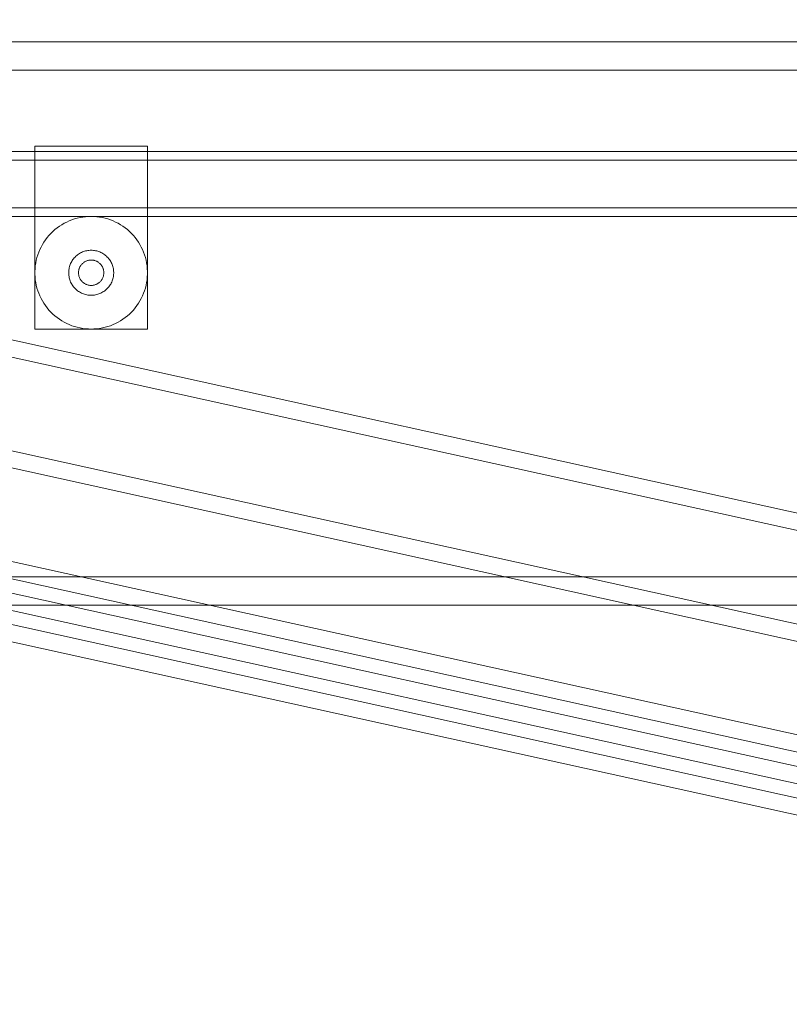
# Model space of a CAD drawing. Header units: millimetres. Extents: x -4738 to 65662, y -68080 to 6847.
# Tile 898 of 1056: x 25475 to 25748, y 908 to 1258. Entities that reach past the tile are written whole.
import ezdxf

# ---------------------------------------------------------------- set-up
doc = ezdxf.new("R2010")
doc.units = ezdxf.units.MM
for name, color, linetype, lineweight in [('COTAS_P', 1, 'Continuous', 0), ('lateral_briquetadora', 7, 'Continuous', 0), ('lateral_C05', 7, 'Continuous', 0), ('lateral_C10', 7, 'Continuous', 0)]:
    doc.layers.add(name, color=color, linetype=linetype, lineweight=lineweight)
doc.dimstyles.new('R19_100', dxfattribs={"dimtxt": 250, "dimasz": 150, "dimexe": 150, "dimexo": 80, "dimgap": 100, "dimtad": 1, "dimtih": 1, "dimtoh": 1, "dimdsep": 46, "dimcen": 0.09, "dimadec": 0, "dimazin": 0, "dimtfac": 1, "dimtdec": 4, "dimtofl": 0, "dimtmove": 0, "dimatfit": 3, "dimfxl": 1, "dimtolj": 1, "dimtzin": 0, "dimarcsym": 0})

# ---------------------------------------------------------------- blocks, each defined once
blk = doc.blocks.new('DIM_R30_7')
at = {"layer": 'COTAS_P'}
for p, q in [((24250.07, 2141), (24400.07, 2186)), ((26750.07, 2141), (26600.07, 2186)), ((24250.07, 1241), (24250.07, 2141)), ((24250.07, 2141), (26750.07, 2141)), ((24250.07, 2141), (24400.07, 2096)), ((26750.07, 2141), (26600.07, 2096)), ((26750.07, 1241), (26750.07, 2141))]:
    blk.add_line(p, q, dxfattribs=at)
blk.add_text('2500 P', height=250, dxfattribs=at).set_placement((25500.07, 2241))

msp = doc.modelspace()

# ---------------------------------------------------------------- linework, layer by layer
at = {"layer": 'lateral_briquetadora'}
for p, q in [((23750.067, 1250), (25950.067, 1250)), ((23900.067, 1250), (25800.067, 1250)), ((24150.067, 1250), (25800.067, 1250)), ((23750.067, 1240), (25950.067, 1240)), ((23900.067, 1240), (25800.067, 1240)), ((23750.067, 1060), (25950.067, 1060)), ((23900.067, 1060), (25800.067, 1060)), ((23900.067, 1050), (25800.067, 1050))]:
    msp.add_line(p, q, dxfattribs=at)
at = {"layer": 'lateral_C05'}
for p, q in [((24310.067, 1211), (26690.067, 1211)), ((25480.067, 1148), (25480.067, 1213)), ((25480.067, 1213), (25520.067, 1213)), ((25520.067, 1148), (25520.067, 1213)), ((24310.067, 1208), (26690.067, 1208)), ((24250.067, 1191), (26750.067, 1191)), ((24250.067, 1188), (26750.067, 1188)), ((25489.639, 1185.066), (25490.502, 1185.564)), ((25490.502, 1185.564), (25491.39, 1186.019)), ((25491.39, 1186.019), (25492.299, 1186.43)), ((25492.299, 1186.43), (25493.227, 1186.794)), ((25493.227, 1186.794), (25494.172, 1187.111)), ((25494.172, 1187.111), (25495.132, 1187.382)), ((25495.132, 1187.382), (25496.105, 1187.603)), ((25496.105, 1187.603), (25497.087, 1187.777)), ((25497.087, 1187.777), (25498.076, 1187.901)), ((25498.076, 1187.901), (25499.071, 1187.975)), ((25500.067, 1188), (25499.071, 1187.975)), ((25500.067, 1188), (25501.064, 1187.975)), ((25501.064, 1187.975), (25502.059, 1187.901)), ((25502.059, 1187.901), (25503.048, 1187.777)), ((25503.048, 1187.777), (25504.03, 1187.603)), ((25504.03, 1187.603), (25505.003, 1187.382)), ((25505.003, 1187.382), (25505.963, 1187.111)), ((25505.963, 1187.111), (25506.908, 1186.794)), ((25506.908, 1186.794), (25507.836, 1186.43)), ((25507.836, 1186.43), (25508.745, 1186.019)), ((25508.745, 1186.019), (25509.633, 1185.564)), ((25509.633, 1185.564), (25510.496, 1185.066)), ((25485.072, 1181.234), (25485.75, 1181.965)), ((25485.75, 1181.965), (25486.464, 1182.661)), ((25486.464, 1182.661), (25487.212, 1183.321)), ((25487.212, 1183.321), (25487.991, 1183.943)), ((25487.991, 1183.943), (25488.801, 1184.525)), ((25488.801, 1184.525), (25489.639, 1185.066)), ((25510.496, 1185.066), (25511.334, 1184.525)), ((25511.334, 1184.525), (25512.144, 1183.943)), ((25512.144, 1183.943), (25512.923, 1183.321)), ((25512.923, 1183.321), (25513.671, 1182.661)), ((25513.671, 1182.661), (25514.385, 1181.965)), ((25514.385, 1181.965), (25515.063, 1181.234)), ((25482.747, 1178), (25483.267, 1178.851)), ((25483.267, 1178.851), (25483.829, 1179.675)), ((25483.829, 1179.675), (25484.431, 1180.47)), ((25484.431, 1180.47), (25485.072, 1181.234)), ((25515.063, 1181.234), (25515.704, 1180.47)), ((25515.704, 1180.47), (25516.306, 1179.675)), ((25516.306, 1179.675), (25516.868, 1178.851)), ((25516.868, 1178.851), (25517.388, 1178)), ((25481.109, 1174.37), (25481.45, 1175.307)), ((25481.45, 1175.307), (25481.837, 1176.226)), ((25481.837, 1176.226), (25482.27, 1177.124)), ((25482.27, 1177.124), (25482.747, 1178)), ((25495.896, 1174.826), (25496.241, 1175.026)), ((25496.241, 1175.026), (25496.596, 1175.208)), ((25496.596, 1175.208), (25496.96, 1175.372)), ((25496.96, 1175.372), (25497.331, 1175.518)), ((25497.331, 1175.518), (25497.709, 1175.645)), ((25497.709, 1175.645), (25498.093, 1175.753)), ((25498.093, 1175.753), (25498.482, 1175.841)), ((25498.482, 1175.841), (25498.875, 1175.911)), ((25498.875, 1175.911), (25499.271, 1175.96)), ((25499.271, 1175.96), (25499.669, 1175.99)), ((25500.067, 1176), (25499.669, 1175.99)), ((25500.067, 1176), (25500.466, 1175.99)), ((25500.466, 1175.99), (25500.864, 1175.96)), ((25500.864, 1175.96), (25501.26, 1175.911)), ((25501.26, 1175.911), (25501.653, 1175.841)), ((25501.653, 1175.841), (25502.042, 1175.753)), ((25502.042, 1175.753), (25502.426, 1175.645)), ((25502.426, 1175.645), (25502.804, 1175.518)), ((25502.804, 1175.518), (25503.175, 1175.372)), ((25503.175, 1175.372), (25503.539, 1175.208)), ((25503.539, 1175.208), (25503.894, 1175.026)), ((25503.894, 1175.026), (25504.239, 1174.826)), ((25517.388, 1178), (25517.865, 1177.124)), ((25517.865, 1177.124), (25518.298, 1176.226)), ((25518.298, 1176.226), (25518.685, 1175.307)), ((25518.685, 1175.307), (25519.026, 1174.37)), ((25480.223, 1170.487), (25480.371, 1171.473)), ((25480.371, 1171.473), (25480.569, 1172.45)), ((25480.569, 1172.45), (25480.815, 1173.417)), ((25480.815, 1173.417), (25481.109, 1174.37)), ((25492.775, 1171.29), (25492.949, 1171.65)), ((25492.949, 1171.65), (25493.139, 1172)), ((25493.139, 1172), (25493.347, 1172.34)), ((25493.347, 1172.34), (25493.572, 1172.67)), ((25493.572, 1172.67), (25493.813, 1172.988)), ((25493.813, 1172.988), (25494.069, 1173.293)), ((25494.069, 1173.293), (25494.341, 1173.586)), ((25494.341, 1173.586), (25494.626, 1173.864)), ((25494.626, 1173.864), (25494.925, 1174.128)), ((25494.925, 1174.128), (25495.237, 1174.377)), ((25495.237, 1174.377), (25495.561, 1174.61)), ((25495.561, 1174.61), (25495.896, 1174.826)), ((25497.007, 1171.299), (25497.175, 1171.447)), ((25497.175, 1171.447), (25497.35, 1171.587)), ((25497.35, 1171.587), (25497.533, 1171.718)), ((25497.533, 1171.718), (25497.721, 1171.84)), ((25497.721, 1171.84), (25497.915, 1171.952)), ((25497.915, 1171.952), (25498.115, 1172.054)), ((25498.115, 1172.054), (25498.32, 1172.147)), ((25498.32, 1172.147), (25498.528, 1172.229)), ((25498.528, 1172.229), (25498.741, 1172.3)), ((25498.741, 1172.3), (25498.957, 1172.361)), ((25498.957, 1172.361), (25499.176, 1172.411)), ((25499.176, 1172.411), (25499.397, 1172.45)), ((25499.397, 1172.45), (25499.619, 1172.478)), ((25499.619, 1172.478), (25499.843, 1172.494)), ((25500.067, 1172.5), (25499.843, 1172.494)), ((25500.067, 1172.5), (25500.292, 1172.494)), ((25500.292, 1172.494), (25500.516, 1172.478)), ((25500.516, 1172.478), (25500.738, 1172.45)), ((25500.738, 1172.45), (25500.959, 1172.411)), ((25500.959, 1172.411), (25501.178, 1172.361)), ((25501.178, 1172.361), (25501.394, 1172.3)), ((25501.394, 1172.3), (25501.607, 1172.229)), ((25501.607, 1172.229), (25501.815, 1172.147)), ((25501.815, 1172.147), (25502.02, 1172.054)), ((25502.02, 1172.054), (25502.22, 1171.952)), ((25502.22, 1171.952), (25502.414, 1171.84)), ((25502.414, 1171.84), (25502.602, 1171.718)), ((25502.602, 1171.718), (25502.785, 1171.587)), ((25502.785, 1171.587), (25502.96, 1171.447)), ((25502.96, 1171.447), (25503.128, 1171.299)), ((25504.239, 1174.826), (25504.574, 1174.61)), ((25504.574, 1174.61), (25504.898, 1174.377)), ((25504.898, 1174.377), (25505.21, 1174.128)), ((25505.21, 1174.128), (25505.509, 1173.864)), ((25505.509, 1173.864), (25505.794, 1173.586)), ((25505.794, 1173.586), (25506.066, 1173.293)), ((25506.066, 1173.293), (25506.322, 1172.988)), ((25506.322, 1172.988), (25506.563, 1172.67)), ((25506.563, 1172.67), (25506.788, 1172.34)), ((25506.788, 1172.34), (25506.996, 1172)), ((25506.996, 1172), (25507.186, 1171.65)), ((25507.186, 1171.65), (25507.36, 1171.29)), ((25519.026, 1174.37), (25519.32, 1173.417)), ((25519.32, 1173.417), (25519.566, 1172.45)), ((25519.566, 1172.45), (25519.764, 1171.473)), ((25519.764, 1171.473), (25519.912, 1170.487)), ((25480.074, 1168.499), (25480.123, 1169.495)), ((25480.074, 1167.501), (25480.074, 1168.499)), ((25480.123, 1169.495), (25480.223, 1170.487)), ((25492.07, 1168.199), (25492.09, 1168.598)), ((25492.07, 1167.801), (25492.07, 1168.199)), ((25492.09, 1168.598), (25492.13, 1168.995)), ((25492.13, 1168.995), (25492.189, 1169.389)), ((25492.189, 1169.389), (25492.268, 1169.78)), ((25492.268, 1169.78), (25492.366, 1170.167)), ((25492.366, 1170.167), (25492.484, 1170.548)), ((25492.484, 1170.548), (25492.62, 1170.923)), ((25492.62, 1170.923), (25492.775, 1171.29)), ((25495.569, 1168.112), (25495.58, 1168.336)), ((25495.569, 1167.888), (25495.569, 1168.112)), ((25495.58, 1167.664), (25495.569, 1167.888)), ((25495.58, 1168.336), (25495.602, 1168.56)), ((25495.602, 1168.56), (25495.636, 1168.781)), ((25495.636, 1168.781), (25495.68, 1169.001)), ((25495.68, 1169.001), (25495.736, 1169.219)), ((25495.736, 1169.219), (25495.802, 1169.433)), ((25495.802, 1169.433), (25495.879, 1169.644)), ((25495.879, 1169.644), (25495.966, 1169.851)), ((25495.966, 1169.851), (25496.063, 1170.053)), ((25496.063, 1170.053), (25496.17, 1170.25)), ((25496.17, 1170.25), (25496.287, 1170.441)), ((25496.287, 1170.441), (25496.414, 1170.627)), ((25496.414, 1170.627), (25496.549, 1170.806)), ((25496.549, 1170.806), (25496.693, 1170.978)), ((25496.693, 1170.978), (25496.846, 1171.142)), ((25496.846, 1171.142), (25497.007, 1171.299)), ((25503.128, 1171.299), (25503.289, 1171.142)), ((25503.289, 1171.142), (25503.442, 1170.978)), ((25503.442, 1170.978), (25503.586, 1170.806)), ((25503.586, 1170.806), (25503.721, 1170.627)), ((25503.721, 1170.627), (25503.848, 1170.441)), ((25503.848, 1170.441), (25503.965, 1170.25)), ((25503.965, 1170.25), (25504.072, 1170.053)), ((25504.072, 1170.053), (25504.169, 1169.851)), ((25504.169, 1169.851), (25504.256, 1169.644)), ((25504.256, 1169.644), (25504.333, 1169.433)), ((25504.333, 1169.433), (25504.399, 1169.219)), ((25504.399, 1169.219), (25504.455, 1169.001)), ((25504.455, 1169.001), (25504.499, 1168.781)), ((25504.499, 1168.781), (25504.533, 1168.56)), ((25504.533, 1168.56), (25504.555, 1168.336)), ((25504.555, 1168.336), (25504.566, 1168.112)), ((25504.566, 1167.888), (25504.555, 1167.664)), ((25504.566, 1168.112), (25504.566, 1167.888)), ((25507.36, 1171.29), (25507.514, 1170.923)), ((25507.514, 1170.923), (25507.651, 1170.548)), ((25507.651, 1170.548), (25507.768, 1170.167)), ((25507.768, 1170.167), (25507.867, 1169.78)), ((25507.867, 1169.78), (25507.946, 1169.389)), ((25507.946, 1169.389), (25508.005, 1168.995)), ((25508.005, 1168.995), (25508.045, 1168.598)), ((25508.045, 1168.598), (25508.065, 1168.199)), ((25508.065, 1168.199), (25508.065, 1167.801)), ((25519.912, 1170.487), (25520.012, 1169.495)), ((25520.012, 1169.495), (25520.061, 1168.499)), ((25520.061, 1168.499), (25520.061, 1167.501)), ((25480.123, 1166.505), (25480.074, 1167.501)), ((25480.223, 1165.513), (25480.123, 1166.505)), ((25480.371, 1164.527), (25480.223, 1165.513)), ((25480.569, 1163.55), (25480.371, 1164.527)), ((25492.09, 1167.402), (25492.07, 1167.801)), ((25492.13, 1167.005), (25492.09, 1167.402)), ((25492.189, 1166.611), (25492.13, 1167.005)), ((25492.268, 1166.22), (25492.189, 1166.611)), ((25492.366, 1165.833), (25492.268, 1166.22)), ((25492.484, 1165.452), (25492.366, 1165.833)), ((25492.62, 1165.077), (25492.484, 1165.452)), ((25492.775, 1164.71), (25492.62, 1165.077)), ((25492.949, 1164.35), (25492.775, 1164.71)), ((25495.602, 1167.44), (25495.58, 1167.664)), ((25495.636, 1167.219), (25495.602, 1167.44)), ((25495.68, 1166.999), (25495.636, 1167.219)), ((25495.736, 1166.781), (25495.68, 1166.999)), ((25495.802, 1166.567), (25495.736, 1166.781)), ((25495.879, 1166.356), (25495.802, 1166.567)), ((25495.966, 1166.149), (25495.879, 1166.356)), ((25496.063, 1165.947), (25495.966, 1166.149)), ((25496.17, 1165.75), (25496.063, 1165.947)), ((25496.287, 1165.559), (25496.17, 1165.75)), ((25496.414, 1165.373), (25496.287, 1165.559)), ((25496.549, 1165.194), (25496.414, 1165.373)), ((25496.693, 1165.022), (25496.549, 1165.194)), ((25496.846, 1164.858), (25496.693, 1165.022)), ((25497.007, 1164.701), (25496.846, 1164.858)), ((25497.175, 1164.553), (25497.007, 1164.701)), ((25497.35, 1164.413), (25497.175, 1164.553)), ((25497.533, 1164.282), (25497.35, 1164.413)), ((25502.785, 1164.413), (25502.602, 1164.282)), ((25502.96, 1164.553), (25502.785, 1164.413)), ((25503.128, 1164.701), (25502.96, 1164.553)), ((25503.289, 1164.858), (25503.128, 1164.701)), ((25503.442, 1165.022), (25503.289, 1164.858)), ((25503.586, 1165.194), (25503.442, 1165.022)), ((25503.721, 1165.373), (25503.586, 1165.194)), ((25503.848, 1165.559), (25503.721, 1165.373)), ((25503.965, 1165.75), (25503.848, 1165.559)), ((25504.072, 1165.947), (25503.965, 1165.75)), ((25504.169, 1166.149), (25504.072, 1165.947)), ((25504.256, 1166.356), (25504.169, 1166.149)), ((25504.333, 1166.567), (25504.256, 1166.356)), ((25504.399, 1166.781), (25504.333, 1166.567)), ((25504.455, 1166.999), (25504.399, 1166.781)), ((25504.499, 1167.219), (25504.455, 1166.999)), ((25504.533, 1167.44), (25504.499, 1167.219)), ((25504.555, 1167.664), (25504.533, 1167.44)), ((25507.36, 1164.71), (25507.186, 1164.35)), ((25507.514, 1165.077), (25507.36, 1164.71)), ((25507.651, 1165.452), (25507.514, 1165.077)), ((25507.768, 1165.833), (25507.651, 1165.452)), ((25507.867, 1166.22), (25507.768, 1165.833)), ((25507.946, 1166.611), (25507.867, 1166.22)), ((25508.005, 1167.005), (25507.946, 1166.611)), ((25508.045, 1167.402), (25508.005, 1167.005)), ((25508.065, 1167.801), (25508.045, 1167.402)), ((25519.764, 1164.527), (25519.566, 1163.55)), ((25519.912, 1165.513), (25519.764, 1164.527)), ((25520.012, 1166.505), (25519.912, 1165.513)), ((25520.061, 1167.501), (25520.012, 1166.505)), ((25480.815, 1162.583), (25480.569, 1163.55)), ((25481.109, 1161.63), (25480.815, 1162.583)), ((25481.45, 1160.693), (25481.109, 1161.63)), ((25493.139, 1164), (25492.949, 1164.35)), ((25493.347, 1163.66), (25493.139, 1164)), ((25493.572, 1163.33), (25493.347, 1163.66)), ((25493.813, 1163.012), (25493.572, 1163.33)), ((25494.069, 1162.707), (25493.813, 1163.012)), ((25494.341, 1162.414), (25494.069, 1162.707)), ((25494.626, 1162.136), (25494.341, 1162.414)), ((25494.925, 1161.872), (25494.626, 1162.136)), ((25495.237, 1161.623), (25494.925, 1161.872)), ((25495.561, 1161.39), (25495.237, 1161.623)), ((25495.896, 1161.174), (25495.561, 1161.39)), ((25496.241, 1160.974), (25495.896, 1161.174)), ((25496.596, 1160.792), (25496.241, 1160.974)), ((25497.721, 1164.16), (25497.533, 1164.282)), ((25497.915, 1164.048), (25497.721, 1164.16)), ((25498.115, 1163.946), (25497.915, 1164.048)), ((25498.32, 1163.853), (25498.115, 1163.946)), ((25498.528, 1163.771), (25498.32, 1163.853)), ((25498.741, 1163.7), (25498.528, 1163.771)), ((25498.957, 1163.639), (25498.741, 1163.7)), ((25499.176, 1163.589), (25498.957, 1163.639)), ((25499.397, 1163.55), (25499.176, 1163.589)), ((25499.619, 1163.522), (25499.397, 1163.55)), ((25499.843, 1163.506), (25499.619, 1163.522)), ((25500.067, 1163.5), (25499.843, 1163.506)), ((25500.292, 1163.506), (25500.067, 1163.5)), ((25500.516, 1163.522), (25500.292, 1163.506)), ((25500.738, 1163.55), (25500.516, 1163.522)), ((25500.959, 1163.589), (25500.738, 1163.55)), ((25501.178, 1163.639), (25500.959, 1163.589)), ((25501.394, 1163.7), (25501.178, 1163.639)), ((25501.607, 1163.771), (25501.394, 1163.7)), ((25501.815, 1163.853), (25501.607, 1163.771)), ((25502.02, 1163.946), (25501.815, 1163.853)), ((25502.22, 1164.048), (25502.02, 1163.946)), ((25502.414, 1164.16), (25502.22, 1164.048)), ((25502.602, 1164.282), (25502.414, 1164.16)), ((25503.894, 1160.974), (25503.539, 1160.792)), ((25504.239, 1161.174), (25503.894, 1160.974)), ((25504.574, 1161.39), (25504.239, 1161.174)), ((25504.898, 1161.623), (25504.574, 1161.39)), ((25505.21, 1161.872), (25504.898, 1161.623)), ((25505.509, 1162.136), (25505.21, 1161.872)), ((25505.794, 1162.414), (25505.509, 1162.136)), ((25506.066, 1162.707), (25505.794, 1162.414)), ((25506.322, 1163.012), (25506.066, 1162.707)), ((25506.563, 1163.33), (25506.322, 1163.012)), ((25506.788, 1163.66), (25506.563, 1163.33)), ((25506.996, 1164), (25506.788, 1163.66)), ((25507.186, 1164.35), (25506.996, 1164)), ((25519.026, 1161.63), (25518.685, 1160.693)), ((25519.32, 1162.583), (25519.026, 1161.63)), ((25519.566, 1163.55), (25519.32, 1162.583)), ((25481.837, 1159.774), (25481.45, 1160.693)), ((25482.27, 1158.876), (25481.837, 1159.774)), ((25482.747, 1158), (25482.27, 1158.876)), ((25483.267, 1157.149), (25482.747, 1158)), ((25496.96, 1160.628), (25496.596, 1160.792)), ((25497.331, 1160.482), (25496.96, 1160.628)), ((25497.709, 1160.355), (25497.331, 1160.482)), ((25498.093, 1160.247), (25497.709, 1160.355)), ((25498.482, 1160.159), (25498.093, 1160.247)), ((25498.875, 1160.089), (25498.482, 1160.159)), ((25499.271, 1160.04), (25498.875, 1160.089)), ((25499.669, 1160.01), (25499.271, 1160.04)), ((25500.067, 1160), (25499.669, 1160.01)), ((25500.466, 1160.01), (25500.067, 1160)), ((25500.864, 1160.04), (25500.466, 1160.01)), ((25501.26, 1160.089), (25500.864, 1160.04)), ((25501.653, 1160.159), (25501.26, 1160.089)), ((25502.042, 1160.247), (25501.653, 1160.159)), ((25502.426, 1160.355), (25502.042, 1160.247)), ((25502.804, 1160.482), (25502.426, 1160.355)), ((25503.175, 1160.628), (25502.804, 1160.482)), ((25503.539, 1160.792), (25503.175, 1160.628)), ((25517.388, 1158), (25516.868, 1157.149)), ((25517.865, 1158.876), (25517.388, 1158)), ((25518.298, 1159.774), (25517.865, 1158.876)), ((25518.685, 1160.693), (25518.298, 1159.774)), ((25483.829, 1156.325), (25483.267, 1157.149)), ((25484.431, 1155.53), (25483.829, 1156.325)), ((25485.072, 1154.766), (25484.431, 1155.53)), ((25485.75, 1154.035), (25485.072, 1154.766)), ((25486.464, 1153.339), (25485.75, 1154.035)), ((25514.385, 1154.035), (25513.671, 1153.339)), ((25515.063, 1154.766), (25514.385, 1154.035)), ((25515.704, 1155.53), (25515.063, 1154.766)), ((25516.306, 1156.325), (25515.704, 1155.53)), ((25516.868, 1157.149), (25516.306, 1156.325)), ((25487.212, 1152.679), (25486.464, 1153.339)), ((25487.991, 1152.057), (25487.212, 1152.679)), ((25488.801, 1151.475), (25487.991, 1152.057)), ((25489.639, 1150.934), (25488.801, 1151.475)), ((25490.502, 1150.436), (25489.639, 1150.934)), ((25491.39, 1149.981), (25490.502, 1150.436)), ((25509.633, 1150.436), (25508.745, 1149.981)), ((25510.496, 1150.934), (25509.633, 1150.436)), ((25511.334, 1151.475), (25510.496, 1150.934)), ((25512.144, 1152.057), (25511.334, 1151.475)), ((25512.923, 1152.679), (25512.144, 1152.057)), ((25513.671, 1153.339), (25512.923, 1152.679)), ((25480.067, 1148), (25520.067, 1148)), ((25492.299, 1149.57), (25491.39, 1149.981)), ((25493.227, 1149.206), (25492.299, 1149.57)), ((25494.172, 1148.889), (25493.227, 1149.206)), ((25495.132, 1148.618), (25494.172, 1148.889)), ((25496.105, 1148.397), (25495.132, 1148.618)), ((25497.087, 1148.223), (25496.105, 1148.397)), ((25498.076, 1148.099), (25497.087, 1148.223)), ((25499.071, 1148.025), (25498.076, 1148.099)), ((25500.067, 1148), (25499.071, 1148.025)), ((25501.064, 1148.025), (25500.067, 1148)), ((25502.059, 1148.099), (25501.064, 1148.025)), ((25503.048, 1148.223), (25502.059, 1148.099)), ((25504.03, 1148.397), (25503.048, 1148.223)), ((25505.003, 1148.618), (25504.03, 1148.397)), ((25505.963, 1148.889), (25505.003, 1148.618)), ((25506.908, 1149.206), (25505.963, 1148.889)), ((25507.836, 1149.57), (25506.908, 1149.206)), ((25508.745, 1149.981), (25507.836, 1149.57))]:
    msp.add_line(p, q, dxfattribs=at)
at = {"layer": 'lateral_C10'}
for p, q in [((26030.639, 981.537), (25146.586, 1176.52)), ((25325.001, 1176.52), (26209.054, 981.537)), ((25145.487, 1170.64), (26029.541, 975.657)), ((26207.955, 975.657), (25323.902, 1170.64)), ((26056.444, 914.084), (25172.391, 1109.067)), ((26107.241, 914.084), (25223.188, 1109.067)), ((26158.038, 914.084), (25273.985, 1109.067)), ((25171.292, 1103.187), (26055.345, 908.204)), ((25222.089, 1103.187), (26106.142, 908.204)), ((25272.887, 1103.187), (26156.94, 908.204))]:
    msp.add_line(p, q, dxfattribs=at)

# ---------------------------------------------------------------- dimensions: what is measured, and where the dimension line sits
at = {"layer": 'COTAS_P'}
dim = msp.add_aligned_dim(p1=(24250.067, 1241), p2=(26750.067, 1241), distance=900, text='<> P', dimstyle='R19_100', dxfattribs=at)
dim.commit()
dim.dimension.update_dxf_attribs({"geometry": 'DIM_R30_7', "text_midpoint": (25500.067, 2141)})

doc.saveas('drawing.dxf')
